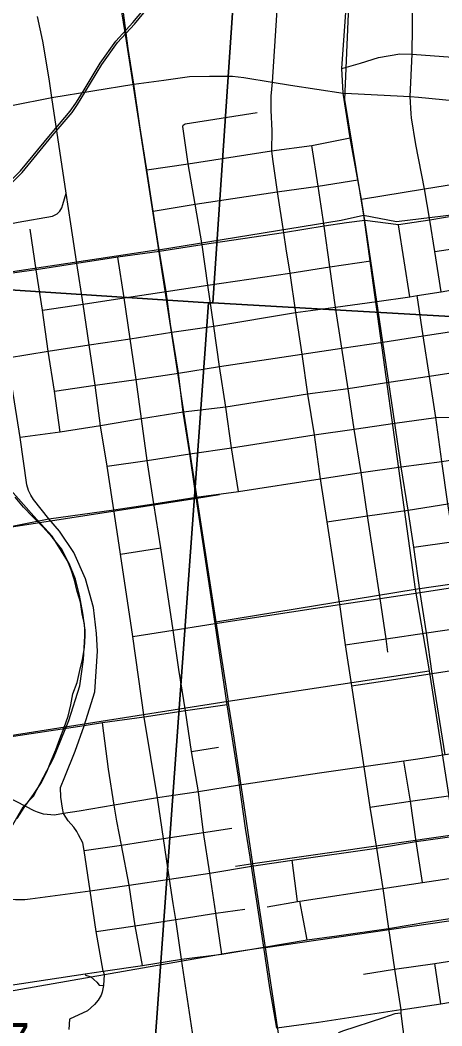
# Model space of a CAD drawing. Extents: x 114843 to 284848, y 317643 to 566895.
# Drawn here: x 204849 to 207383, y 383793 to 389829 of the extents above; entities that cross this region are included whole.
import ezdxf

# ---------------------------------------------------------------- set-up
doc = ezdxf.new("R2010")
doc.units = 0
for name, color, linetype in [('GM_X_City_Street', 7, 'Continuous'), ('GM_X_Interchange_Ramps', 7, 'Continuous'), ('GM_X_Major_River', 7, 'Continuous'), ('GM_X_Rail_Line', 7, 'Continuous'), ('GM_X_Section', 7, 'Continuous'), ('GM_X_Section_Text', 7, 'Continuous'), ('GM_X_State_Route', 7, 'Continuous'), ('GM_X_US_Route', 7, 'Continuous')]:
    doc.layers.add(name, color=color, linetype=linetype)

msp = doc.modelspace()

# ---------------------------------------------------------------- linework, layer by layer
at = {"layer": 'GM_X_City_Street'}
for p, q in [((205040.6, 389365.3), (205532.3, 389444.8)), ((204798.1, 389317), (205040.6, 389365.3)), ((207190.3, 388169.5), (207121.2, 388601.3)), ((205453, 386624.7), (205693.8, 386661.8)), ((206160.6, 385286.5), (206094, 385720.8)), ((205878.6, 385440.3), (206040.9, 385466.1)), ((206515.9, 384539), (206483, 384787.1)), ((206574.1, 384309.7), (206530.2, 384541.2)), ((207377.3, 383924.9), (207340, 384167.7))]:
    msp.add_line(p, q, dxfattribs=at)
for points in [[(207198.5, 389267.8), (207192.9, 389370.5), (207203.3, 389624.6), (207209, 389957.9), (207228.3, 390330.6), (207278.6, 390767)], [(205678.9, 388489.2), (205648.6, 388682.9), (205610.8, 388931), (205567.5, 389194.2), (205532.3, 389444.8), (205498.1, 389659.5), (205462.3, 389935.3), (205390.3, 390379.9), (205356.5, 390613.2)], [(205445.1, 386677.9), (205413.1, 386890.7), (205405, 386943.1), (205372.5, 387152.9), (205332.6, 387394.8), (205299.3, 387637.8), (205263.3, 387881.1), (205228.6, 388124.9), (205189.7, 388368.6), (205153.9, 388607.5), (205125.9, 388790.2), (205040.6, 389365.3), (205023.5, 389476.2), (204986.8, 389702.9), (204953.6, 389850.6)], [(206781.5, 389539.3), (206894.6, 389571.2), (207001.1, 389605.4), (207129.9, 389626.3), (207203.3, 389624.6), (207608, 389595.2)], [(205532.3, 389444.8), (205712, 389469.6), (205866.2, 389491.5), (205986.1, 389493.4), (206124.1, 389492.2), (206192.6, 389485.5), (206364.2, 389457.4), (206474.4, 389438.6), (206789.4, 389391.8), (206839.8, 389389.1)], [(206839.8, 389389.1), (207192.9, 389370.5), (207242.9, 389365.9)], [(207242.9, 389365.9), (207592.9, 389333.4), (207642.7, 389333.7)], [(205829.6, 389198.3), (205839.9, 389206), (206272.6, 389274.4)], [(207379.3, 388197.7), (207341.1, 388439.7), (207310.2, 388627.8), (207278.5, 388816), (207227.2, 389082.1), (207199.9, 389242.1), (207198.5, 389267.8)], [(206160.4, 387000.6), (206120, 387263.1), (206084.7, 387506.9), (206046.6, 387750), (206012.4, 387992.9), (205977, 388238), (205942.3, 388480.8), (205900, 388723.9), (205858.3, 388967.6), (205826.8, 389190), (205829.6, 389198.3)], [(205610.8, 388931), (205858.3, 388967.6), (206359.5, 389044.6), (206600.7, 389075.8), (206831.3, 389122)], [(206898.4, 387113.5), (206855.7, 387374.5), (206819.2, 387617.3), (206782.7, 387861), (206742.8, 388107.2), (206708.9, 388348.3), (206675, 388592), (206640.3, 388832.2), (206600.7, 389075.8)], [(206899.6, 388754.2), (207278.5, 388816), (207638.5, 388875.2), (207991.2, 388922.2), (208354.1, 388969.9), (208519.3, 388991.8), (208718.6, 389013.2)], [(205648.6, 388682.9), (205900, 388723.9), (206393.6, 388797.9), (206640.3, 388832.2), (206878, 388870.4)], [(204798.2, 388607.7), (204838.1, 388616.3), (205043.1, 388652.2), (205071.1, 388667), (205087.7, 388681.7), (205099, 388702.6), (205106.1, 388723.5), (205125.9, 388790.2)], [(205090.5, 387357), (205055.6, 387602.1), (205018.3, 387841.5), (204983.2, 388088.4), (204945.9, 388330.4), (204910.3, 388573.7)], [(207341.1, 388439.7), (207712.9, 388496.2), (208057.6, 388548), (208409.6, 388601.2)], [(205021.9, 386835.5), (204930.2, 386951.2), (204913.4, 386979.2), (204899.9, 387007.2), (204888.8, 387039.3), (204849.9, 387324.4), (204774.3, 387803), (204737.8, 388052.8), (204702.5, 388296.7), (204666.4, 388530.5)], [(205753.5, 388005.1), (205726.4, 388201.4), (205686.5, 388440.8), (205678.9, 388489.2)], [(205653.3, 386926.7), (205613.3, 387187), (205579.3, 387435.4), (205547.3, 387673.4), (205510.5, 387916.9), (205474, 388163.1), (205435.8, 388406)], [(205726.4, 388201.4), (205977, 388238), (206468.7, 388310.1), (206708.9, 388348.3), (206956.1, 388384.8)], [(204983.2, 388088.4), (205228.6, 388124.9), (205474, 388163.1), (205726.4, 388201.4)], [(206502.5, 388074.2), (206742.8, 388107.2), (206992.5, 388140.2)], [(207381.5, 387181.2), (207345.7, 387444), (207309.2, 387691.1), (207270.1, 387934.7), (207234.5, 388176.7)], [(205899.5, 387017.6), (205867.9, 387225.8), (205829, 387475.6), (205800.5, 387710), (205760.3, 387956), (205753.5, 388005.1)], [(205800.5, 387710), (206046.6, 387750), (206541.7, 387825.4), (206782.7, 387861), (207029, 387897.4), (207270.1, 387934.7), (207547.2, 387977.3)], [(208517.4, 387873.3), (208199.1, 387823.1), (207894.1, 387774), (207580.5, 387732.5), (207309.2, 387691.1), (207064.6, 387653.8), (206819.2, 387617.3), (206576.4, 387583.4), (206084.7, 387506.9), (205829, 387475.6), (205579.3, 387435.4), (205332.6, 387394.8), (205090.5, 387357), (204849.9, 387324.4)], [(205055.6, 387602.1), (205299.3, 387637.8), (205547.3, 387673.4), (205800.5, 387710)], [(205867.9, 387225.8), (206120, 387263.1), (206614.6, 387340.6), (206855.7, 387374.5), (207100.3, 387410.1), (207345.7, 387444), (207591, 387445.4)], [(205372.5, 387152.9), (205613.3, 387187), (205867.9, 387225.8)], [(206691.3, 386817.7), (206935, 386853.3), (207180.4, 386888.9), (207418.9, 386925.3), (207707.4, 386966.8), (208173.6, 387044.6), (208632.9, 387096.5), (209236.7, 387198.5)], [(207498, 386431.1), (207454.4, 386699.9), (207418.9, 386925.3), (207381.5, 387181.2)], [(207057.6, 386036.4), (207047.3, 386115.7), (207011.5, 386357.3), (206935, 386853.3), (206898.4, 387113.5)], [(206094, 385720.8), (206020.1, 386208.1), (205907.4, 386965.6), (205899.5, 387017.6)], [(206061.6, 384223.9), (206025.5, 384468.8), (205988.2, 384710.3), (205951.5, 384954.2), (205919.9, 385197.4), (205878.6, 385440.3), (205842.8, 385684.3), (205803, 385931.8), (205769.5, 386168), (205693.8, 386661.8), (205653.3, 386926.7)], [(207215, 386665.2), (207454.4, 386699.9), (207739.6, 386743.4), (208209.7, 386814.4), (208435.9, 386849.3), (208664.8, 386883.3)], [(205109.1, 385068.1), (205103.7, 385100.3), (205093.1, 385165), (205091.7, 385223.8), (205117.5, 385287.8), (205179.2, 385442.2), (205233.9, 385593.5), (205297.7, 385797.2), (205314.3, 386041.9), (205308, 386148.3), (205289.4, 386304.7), (205242.7, 386475.1), (205172.1, 386633.4), (205085.2, 386762.2), (205021.9, 386835.5)], [(205769, 384527.9), (205746.1, 384673.7), (205710.1, 384917.6), (205674.4, 385161.2), (205594.6, 385646.5), (205526.4, 386130.6), (205453, 386624.7), (205445.1, 386677.9)], [(205995, 386204.1), (206020.1, 386208.1), (206766.9, 386321.6), (207011.5, 386357.3), (207252.6, 386393.7), (207498, 386431.1), (207779.7, 386475.7), (208251.8, 386545.1), (208477.7, 386578.9), (208704.8, 386614.4)], [(206802.7, 386079.4), (207047.3, 386115.7), (207289.9, 386151.8), (207564.6, 386192.9), (207655.6, 386206.2), (208289.9, 386300.5), (208389.4, 386318.6)], [(205526.4, 386130.6), (205769.5, 386168), (205970, 386200.1), (205995, 386204.1)], [(207324.7, 385908.1), (207856.6, 385989.2), (208327, 386059.8), (208776, 386127.7), (208829.1, 386135.6)], [(206839.9, 385833.4), (207079.2, 385869.9), (207324.7, 385908.1)], [(205431.3, 385021.3), (205413.3, 385117.4), (205379.5, 385334), (205345.2, 385611.1)], [(208840.6, 385640.7), (208555.9, 385600.3), (207930.2, 385499.3), (207571.2, 385444.7), (207402, 385419.9), (207352.3, 385412.2)], [(207352.3, 385412.2), (207238.1, 385394.4), (207154.8, 385382.5), (206913.7, 385348.7)], [(207266.1, 384654.2), (207228.8, 384899.6), (207193.9, 385141.5), (207154.8, 385382.5)], [(206230.5, 384805.2), (206202.8, 384978.9), (206168, 385238.2), (206160.6, 385286.5)], [(206950.2, 385105), (207193.9, 385141.5), (207436.7, 385176.2), (207603.3, 385201.8), (207966.7, 385257.4)], [(205270.8, 384603.4), (205234.7, 384845.6), (205225.3, 384892), (205200, 384940), (205189.6, 384959.7), (205171.1, 384985.9), (205137.2, 385023.7), (205109.1, 385068.1)], [(205584, 384154.9), (205540.2, 384394), (205503.4, 384637.1), (205458.4, 384877.2), (205431.3, 385021.3)], [(205234.7, 384845.6), (205458.4, 384877.2), (205710.1, 384917.6), (205951.5, 384954.2), (206121.3, 384979.6)], [(206390.7, 383779), (206348.4, 384021.1), (206313.6, 384264.6), (206239.2, 384750.9), (206230.5, 384805.2)], [(206333, 384506.7), (206515.9, 384539), (206530.2, 384541.2), (207027.7, 384617.7), (207266.1, 384654.2), (207507.2, 384689.8), (207677.2, 384716.2), (208038.8, 384770)], [(205347.4, 384122.2), (205305.7, 384359.6), (205270.8, 384603.4)], [(205924.8, 383506.7), (205914.6, 383594.4), (205905.3, 383641.5), (205891.6, 383713.6), (205819.3, 384192.6), (205784.2, 384430.7), (205769, 384527.9)], [(205305.7, 384359.6), (205540.2, 384394), (205784.2, 384430.7), (206025.5, 384468.8), (206198.5, 384493.6)], [(206313.6, 384264.6), (206574.1, 384309.7), (206751.8, 384334.2), (207062.4, 384377.5), (207298.6, 384416.9), (207551.2, 384454.8)], [(206912.8, 384103.8), (207098.9, 384133), (207340, 384167.7), (207583.6, 384205.1), (207750.1, 384228.8), (208111.8, 384282.7)], [(205819.3, 384192.6), (206061.6, 384223.9), (206313.6, 384264.6)], [(205347.4, 384122.2), (205584, 384154.9), (205819.3, 384192.6)], [(204790.7, 384038.1), (205239.9, 384105.5), (205347.4, 384122.2)], [(207136.2, 383888.4), (207377.3, 383924.9), (207621.4, 383968.3), (207677.6, 383978.6)]]:
    msp.add_lwpolyline(points, dxfattribs=at)
at = {"layer": 'GM_X_Interchange_Ramps'}
for points in [[(205347.4, 384122.2), (205353.7, 384102.3), (205350.2, 384034.9), (205341.9, 383995.6), (205336, 383976.7), (205318.3, 383946.8), (205297.1, 383921.7), (205254.5, 383883.3), (205146.7, 383833.1), (205142.8, 383772.3)], [(205239.9, 384105.5), (205241.4, 384096.8), (205261.2, 384091.8), (205273.7, 384086.6), (205310.3, 384055.7), (205325, 384037.1), (205350.2, 384034.9)], [(207136.9, 383869.1), (207100.5, 383865.2), (207031.9, 383840.5), (206785.4, 383760.5), (206761.2, 383752), (206770.2, 383682)]]:
    msp.add_lwpolyline(points, dxfattribs=at)
at = {"layer": 'GM_X_Major_River'}
msp.add_lwpolyline([(204831.4, 385038.1), (204873.3, 385104.3), (204929.2, 385182.5), (204973.1, 385248.7), (205009.1, 385316.9), (205035, 385383), (205064.9, 385449.2), (205088.8, 385515.3), (205114.7, 385583.5), (205138.7, 385651.7), (205154.6, 385719.8), (205166.5, 385786), (205192.4, 385854.1), (205208.3, 385926.3), (205224.2, 385992.4), (205236.2, 386064.6), (205240.1, 386134.7), (205236, 386204.8), (205221.9, 386266.9), (205211.8, 386335.1), (205191.7, 386399.2), (205175.6, 386467.3), (205155.5, 386529.4), (205129.5, 386593.5), (205097.4, 386655.5), (205041.3, 386725.6), (204985.2, 386787.6), (204925.1, 386847.7), (204869, 386905.7), (204818.9, 386965.7)], dxfattribs=at)
at = {"layer": 'GM_X_Rail_Line'}
for p, q in [((205485.8, 389704.7), (205680.4, 388449.9)), ((206911.9, 388658.7), (207222, 386414)), ((205680.4, 388449.9), (205911.3, 386960.7)), ((205911.3, 386960.7), (206047.5, 386982.5)), ((205911.3, 386960.7), (206025.4, 386217.1)), ((206025.4, 386217.1), (207222, 386414)), ((207222, 386414), (207306, 385924.4)), ((206025.4, 386217.1), (206098.4, 385741.3)), ((206098.4, 385741.3), (207306, 385924.4)), ((207306, 385924.4), (207460.1, 384940)), ((203262.2, 385295.4), (206098.4, 385741.3)), ((207460.1, 384940), (206248.1, 384764.7)), ((206248.1, 384764.7), (206143.7, 384749.6)), ((206323.5, 384262.5), (206248.1, 384764.7)), ((206323.5, 384262.5), (207537.6, 384440.8)), ((206433.3, 383531.3), (206323.5, 384262.5))]:
    msp.add_line(p, q, dxfattribs=at)
for points in [[(203340, 387443), (203403.7, 387507.1), (204064.6, 388143), (204371.5, 388439), (204665.3, 388719), (204861.1, 388915.5), (205042.2, 389134.9), (205161.3, 389274.7), (205195, 389322.8), (205238.6, 389394.2), (205341.2, 389563.5), (205434.7, 389694.7), (205536, 389805.9), (205621.4, 389907.9), (205813.2, 390049.2), (206016, 390195.8), (206539.6, 390587.6), (206616.7, 390654), (206777.2, 390813.7), (207055.6, 391100.9), (207355.4, 391441.6)], [(206776, 390816.5), (206854, 390665.8), (206798.1, 389352.1), (206911.9, 388658.7)], [(203331, 387452.6), (203394.5, 387516.5), (204055.5, 388152.5), (204362.4, 388448.5), (204656.1, 388728.3), (204851.4, 388924.4), (205032.1, 389143.3), (205150.9, 389282.7), (205184, 389330), (205227.4, 389401), (205330.2, 389570.7), (205424.5, 389703), (205526.1, 389814.5), (205612.3, 389917.5), (205800, 390058.4)], [(205459.8, 389872.9), (205460.7, 389866.9), (205485.8, 389704.7)], [(206911.9, 388658.7), (207110.3, 388620.8), (207670.8, 388688.6), (207589.6, 389354.1), (207594.6, 389596.6), (208289.6, 389569.1), (208734, 389550.6)], [(205680.4, 388449.9), (206776.9, 388628.2), (206911.9, 388658.7)], [(205680.4, 388449.9), (204230.7, 388233), (204125.8, 388238.2)], [(207222, 386414), (208698.9, 386629.1), (208650.5, 386898.4), (211177.1, 387248.6), (211229.4, 387279), (216748.8, 387026), (216763.5, 387056.1), (217751.3, 387021.3)], [(203015.8, 386515.9), (203347.1, 386564), (205911.3, 386960.7)], [(206248.1, 384764.7), (206134.6, 385520.5), (206098.4, 385741.3)], [(206323.5, 384262.5), (206121.6, 384232.8), (203973.3, 383857.2)]]:
    msp.add_lwpolyline(points, dxfattribs=at)
at = {"layer": 'GM_X_Section'}
for points in [[(206362.8, 393381.6), (206007.5, 388132.6), (205980.7, 388133.3), (203349.7, 388305.5), (203687.5, 393525), (205237.2, 393433.1)], [(206362.8, 393381.6), (208976.1, 393226.8), (208686.9, 387977.5), (206007.5, 388132.6)], [(205980.7, 388133.3), (206007.5, 388132.6), (208686.9, 387977.5), (211255.6, 387824.9), (210992.1, 382647.6), (205607.9, 382984.4)]]:
    msp.add_lwpolyline(points, close=True, dxfattribs=at)
for points in [[(203349.7, 388305.5), (205980.7, 388133.3), (205607.9, 382984.4)], [(204783.8, 384961.8), (204867.7, 385107.9), (204929.6, 385171.9), (205049.4, 385400.1), (205141.2, 385626.2), (205209, 385834.3), (205230.8, 385992.3), (205240.6, 386168.4), (205226.5, 386270.4), (205206.4, 386378.4), (205182.3, 386474.3), (205144.2, 386568.3), (205042, 386732.2), (204931.9, 386852.1), (204529.4, 387303.8)]]:
    msp.add_lwpolyline(points, dxfattribs=at)
at = {"layer": 'GM_X_State_Route'}
for p, q in [((206675, 388592), (206430.5, 388552.9)), ((206430.5, 388552.9), (206445.8, 388455.8)), ((206445.8, 388455.8), (206468.7, 388310.1)), ((206468.7, 388310.1), (206502.5, 388074.2)), ((207029, 387897.4), (206992.5, 388140.2)), ((206502.5, 388074.2), (206541.7, 387825.4)), ((206541.7, 387825.4), (206576.4, 387583.4)), ((206576.4, 387583.4), (206614.6, 387340.6)), ((207138.6, 387147.3), (207100.3, 387410.1)), ((206614.6, 387340.6), (206651.5, 387075.3)), ((207138.6, 387147.3), (207381.5, 387181.2)), ((207381.5, 387181.2), (207668.3, 387226.1)), ((206651.5, 387075.3), (206898.4, 387113.5)), ((206898.4, 387113.5), (207138.6, 387147.3)), ((207180.4, 386888.9), (207138.6, 387147.3)), ((206160.4, 387000.6), (206651.5, 387075.3)), ((206651.5, 387075.3), (206691.3, 386817.7)), ((205907.4, 386965.6), (206160.4, 387000.6)), ((205653.3, 386926.7), (205907.4, 386965.6)), ((205021.9, 386835.5), (205413.1, 386890.7)), ((205413.1, 386890.7), (205653.3, 386926.7)), ((207215, 386665.2), (207180.4, 386888.9)), ((206691.3, 386817.7), (206766.9, 386321.6)), ((207252.6, 386393.7), (207215, 386665.2)), ((207289.9, 386151.8), (207252.6, 386393.7)), ((206766.9, 386321.6), (206802.7, 386079.4)), ((207324.7, 385908.1), (207289.9, 386151.8)), ((206802.7, 386079.4), (206839.9, 385833.4)), ((207402, 385419.9), (207324.7, 385908.1)), ((206839.9, 385833.4), (206913.7, 385348.7)), ((206094, 385720.8), (205842.8, 385684.3)), ((205842.8, 385684.3), (205594.6, 385646.5)), ((205345.2, 385611.1), (205233.9, 385593.5)), ((205594.6, 385646.5), (205345.2, 385611.1)), ((206647.4, 385309.2), (206168, 385238.2)), ((206913.7, 385348.7), (206647.4, 385309.2)), ((206168, 385238.2), (205919.9, 385197.4)), ((205919.9, 385197.4), (205674.4, 385161.2)), ((205674.4, 385161.2), (205413.3, 385117.4)), ((206989.3, 384860.5), (207228.8, 384899.6)), ((207228.8, 384899.6), (207473.2, 384934.3)), ((206483, 384787.1), (206989.3, 384860.5)), ((206239.2, 384750.9), (206483, 384787.1)), ((205746.1, 384673.7), (205988.2, 384710.3)), ((205988.2, 384710.3), (206239.2, 384750.9)), ((205270.8, 384603.4), (205503.4, 384637.1)), ((205503.4, 384637.1), (205746.1, 384673.7)), ((204909.5, 384556), (205270.8, 384603.4))]:
    msp.add_line(p, q, dxfattribs=at)
for points in [[(208710.3, 388869.8), (208536.7, 388829.2), (208380.3, 388789), (208029, 388736.5), (207686.4, 388691.7), (207310.2, 388627.8), (207121.2, 388601.3), (206920.5, 388626.7)], [(206920.5, 388626.7), (206810.3, 388613), (206675, 388592)], [(206992.5, 388140.2), (207190.3, 388169.5), (207234.5, 388176.7), (207379.3, 388197.7), (207512.1, 388223.5), (207747.9, 388255), (207817.4, 388264.9), (208092.7, 388307.3), (208443.2, 388371.5), (208604.2, 388397.2), (208756.8, 388417.2)], [(207100.3, 387410.1), (207064.6, 387653.8), (207029, 387897.4)], [(205233.9, 385593.5), (204743.1, 385518.8), (204383.8, 385464.1)], [(204954.6, 385075.6), (204934.6, 385082.9), (204673.5, 385217.3)], [(205413.3, 385117.4), (205205, 385082.6), (205109.1, 385068.1)], [(205109.1, 385068.1), (205056.4, 385057.4), (204989.5, 385063), (204954.6, 385075.6)], [(204654.3, 384582), (204692.7, 384569.1), (204747.5, 384558.4), (204820.8, 384551.4), (204878.6, 384552), (204909.5, 384556)]]:
    msp.add_lwpolyline(points, dxfattribs=at)
at = {"layer": 'GM_X_US_Route'}
for p, q in [((206956.1, 388384.8), (206920.5, 388626.7)), ((206675, 388592), (206430.5, 388552.9)), ((206430.5, 388552.9), (206445.8, 388455.8)), ((206445.8, 388455.8), (206468.7, 388310.1)), ((206992.5, 388140.2), (206956.1, 388384.8)), ((206468.7, 388310.1), (206502.5, 388074.2)), ((207029, 387897.4), (206992.5, 388140.2)), ((206502.5, 388074.2), (206541.7, 387825.4)), ((206541.7, 387825.4), (206576.4, 387583.4)), ((206576.4, 387583.4), (206614.6, 387340.6)), ((207138.6, 387147.3), (207100.3, 387410.1)), ((206614.6, 387340.6), (206651.5, 387075.3)), ((207138.6, 387147.3), (207381.5, 387181.2)), ((207381.5, 387181.2), (207668.3, 387226.1)), ((206651.5, 387075.3), (206898.4, 387113.5)), ((206898.4, 387113.5), (207138.6, 387147.3)), ((207180.4, 386888.9), (207138.6, 387147.3)), ((206160.4, 387000.6), (206651.5, 387075.3)), ((206651.5, 387075.3), (206691.3, 386817.7)), ((205907.4, 386965.6), (206160.4, 387000.6)), ((205653.3, 386926.7), (205907.4, 386965.6)), ((205021.9, 386835.5), (205413.1, 386890.7)), ((205413.1, 386890.7), (205653.3, 386926.7)), ((207215, 386665.2), (207180.4, 386888.9)), ((206691.3, 386817.7), (206766.9, 386321.6)), ((207252.6, 386393.7), (207215, 386665.2)), ((207289.9, 386151.8), (207252.6, 386393.7)), ((206766.9, 386321.6), (206802.7, 386079.4)), ((207324.7, 385908.1), (207289.9, 386151.8)), ((206802.7, 386079.4), (206839.9, 385833.4)), ((207402, 385419.9), (207324.7, 385908.1)), ((206839.9, 385833.4), (206913.7, 385348.7)), ((206094, 385720.8), (205842.8, 385684.3)), ((205842.8, 385684.3), (205594.6, 385646.5)), ((205345.2, 385611.1), (205233.9, 385593.5)), ((205594.6, 385646.5), (205345.2, 385611.1)), ((206647.4, 385309.2), (206168, 385238.2)), ((206913.7, 385348.7), (206647.4, 385309.2)), ((206913.7, 385348.7), (206950.2, 385105)), ((206168, 385238.2), (205919.9, 385197.4)), ((205919.9, 385197.4), (205674.4, 385161.2)), ((205674.4, 385161.2), (205413.3, 385117.4)), ((206950.2, 385105), (206989.3, 384860.5)), ((206989.3, 384860.5), (207228.8, 384899.6)), ((207228.8, 384899.6), (207473.2, 384934.3)), ((206483, 384787.1), (206989.3, 384860.5)), ((206989.3, 384860.5), (207027.7, 384617.7)), ((206239.2, 384750.9), (206483, 384787.1)), ((205746.1, 384673.7), (205988.2, 384710.3)), ((205988.2, 384710.3), (206239.2, 384750.9)), ((205270.8, 384603.4), (205503.4, 384637.1)), ((205503.4, 384637.1), (205746.1, 384673.7)), ((204909.5, 384556), (205270.8, 384603.4)), ((207027.7, 384617.7), (207062.4, 384377.5)), ((207062.4, 384377.5), (207098.9, 384133)), ((207098.9, 384133), (207136.2, 383888.4))]:
    msp.add_line(p, q, dxfattribs=at)
for points in [[(206391.9, 389924.9), (206390.1, 389859), (206364.2, 389457.4), (206356.2, 389373.1), (206355.6, 389287.9), (206361, 389164.3), (206359.5, 389044.6), (206366.3, 388995.2)], [(206920.5, 388626.7), (206899.6, 388754.2), (206878, 388870.4), (206831.3, 389122), (206789.4, 389391.8), (206781.5, 389539.3), (206805.7, 389877.6), (206808.9, 389927)], [(206366.3, 388995.2), (206393.6, 388797.9), (206430.5, 388552.9)], [(206920.5, 388626.7), (206810.3, 388613), (206675, 388592)], [(206430.5, 388552.9), (205942.3, 388480.8), (205686.5, 388440.8), (205435.8, 388406), (205189.7, 388368.6), (204945.9, 388330.4), (204702.5, 388296.7), (204350.4, 388239.5)], [(205760.3, 387956), (206012.4, 387992.9), (206502.5, 388074.2)], [(205263.3, 387881.1), (205510.5, 387916.9), (205760.3, 387956)], [(207100.3, 387410.1), (207064.6, 387653.8), (207029, 387897.4)], [(204774.3, 387803), (205018.3, 387841.5), (205263.3, 387881.1)], [(204264.9, 386700.7), (204538.3, 386743.9), (204596.6, 386752.9), (205021.9, 386835.5)], [(205233.9, 385593.5), (204743.1, 385518.8), (204383.8, 385464.1)], [(204954.6, 385075.6), (204934.6, 385082.9), (204673.5, 385217.3)], [(205413.3, 385117.4), (205205, 385082.6), (205109.1, 385068.1)], [(205109.1, 385068.1), (205056.4, 385057.4), (204989.5, 385063), (204954.6, 385075.6)], [(204654.3, 384582), (204692.7, 384569.1), (204747.5, 384558.4), (204820.8, 384551.4), (204878.6, 384552), (204909.5, 384556)], [(207136.2, 383888.4), (206642, 383813.7), (206390.7, 383779)], [(207136.2, 383888.4), (207136.9, 383869.1), (207145.1, 383803)], [(207145.1, 383803), (207152.5, 383743.4), (207160.5, 383695.2), (207168.7, 383605.7)]]:
    msp.add_lwpolyline(points, dxfattribs=at)

# ---------------------------------------------------------------- texts
at = {"layer": 'GM_X_Section_Text'}
msp.add_text('17', height=221.01, rotation=0.41355, dxfattribs=at).set_placement((204581.2, 383586.8))

doc.saveas('drawing.dxf')
